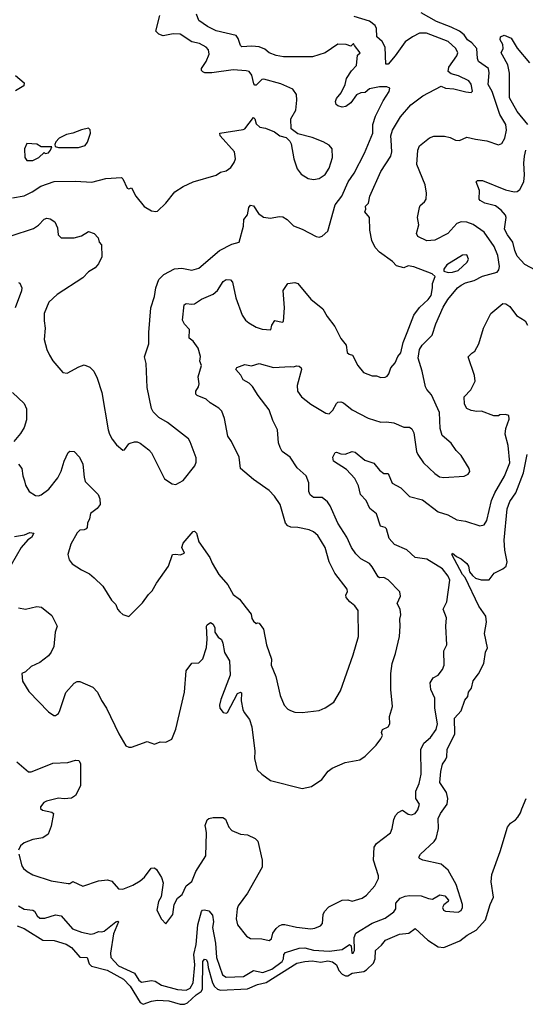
# Model space of a CAD drawing. Extents: x 1771496 to 1971148, y 471553 to 643630.
# Tile 660 of 702: x 1903614 to 1907143, y 548469 to 555336. Entities that reach past the tile are written whole.
import ezdxf

# ---------------------------------------------------------------- set-up
doc = ezdxf.new("R2010")
doc.units = 0

msp = doc.modelspace()

# ---------------------------------------------------------------- linework, layer by layer
at = {"layer": '0CON10XD'}
for points in [[(1903565, 554092.2), (1903645, 554106.9), (1903702, 554135), (1903761.2, 554175), (1903855, 554206.5), (1904005, 554210.6), (1904118.3, 554201.7), (1904215, 554228.1), (1904325, 554236.2), (1904335, 554226.7), (1904365, 554160), (1904375, 554156.7), (1904395, 554163.3), (1904425.9, 554105.9), (1904482.3, 554032.3), (1904535, 554002.5), (1904565, 553997.5), (1904575, 554000), (1904633.3, 554055), (1904697.5, 554135), (1904755, 554171.2), (1904825.8, 554204.2), (1904985, 554251.2), (1905015, 554271.2), (1905055, 554282), (1905087.5, 554305), (1905110.7, 554339.3), (1905120, 554365), (1905113.9, 554413.9), (1905013.8, 554525), (1905010, 554545), (1905175, 554568.8), (1905186.2, 554575), (1905245, 554652.5), (1905256.2, 554645), (1905265, 554610), (1905290, 554585), (1905329.3, 554579.3), (1905393.6, 554553.6), (1905430, 554525), (1905473.6, 554513.6), (1905499.3, 554489.3), (1905509.3, 554469.3), (1905527.5, 554365), (1905551.4, 554295), (1905578.7, 554258.7), (1905627.9, 554227.9), (1905665, 554220.8), (1905705, 554227.5), (1905745, 554256), (1905775, 554301.2), (1905796.4, 554375), (1905794, 554435), (1905775, 554461.2), (1905733.3, 554485), (1905655, 554514.2), (1905555, 554540), (1905510, 554575), (1905507.5, 554645), (1905542.5, 554705), (1905548.8, 554775), (1905546.7, 554815), (1905520.5, 554850.5), (1905437.4, 554887.4), (1905318.3, 554921.7), (1905305, 554917.5), (1905265, 554878.8), (1905255, 554878.8), (1905247.7, 554887.7), (1905235, 554949.2), (1905215, 554974.3), (1905195, 554979.4), (1905105, 554986.4), (1904955, 554964.5), (1904905.8, 554965.8), (1904891.4, 554971.4), (1904882.5, 554982.5), (1904882.9, 554995), (1904915.4, 555044.6), (1904937.5, 555095), (1904931.1, 555125), (1904915, 555143.1), (1904868.7, 555168.7), (1904815, 555180.9), (1904735, 555233.8), (1904686.5, 555236.5), (1904615, 555224.2), (1904584.4, 555235), (1904565.4, 555255.4), (1904592.9, 555365)], [(1903607.1, 552235), (1903629.5, 552205), (1903635.6, 552155), (1903649.1, 552119.1), (1903655, 552090), (1903680, 552045), (1903725, 552018.1), (1903745, 552015.8), (1903765, 552022.9), (1903818.3, 552061.7), (1903879.9, 552140.1), (1903904.1, 552185.9), (1903924.1, 552255.9), (1903951.9, 552318.1), (1903965, 552326.3), (1903995.2, 552325.2), (1904032.9, 552285), (1904055.5, 552235.5), (1904063.3, 552145), (1904071.9, 552115), (1904162.9, 552025), (1904172.9, 551995), (1904175.9, 551954.1), (1904155, 551926.7), (1904108.8, 551891.2), (1904102, 551855), (1904088, 551825), (1904086, 551795), (1904078.8, 551785), (1904065, 551778), (1904035, 551776), (1904015, 551756), (1903971.4, 551678.6), (1903950.8, 551605), (1903959.7, 551569.7), (1903981.7, 551541.7), (1904045, 551497.8), (1904100.8, 551470.8), (1904134, 551444), (1904194, 551385), (1904255, 551287.5), (1904286.1, 551256.1), (1904297.5, 551225), (1904312.5, 551205), (1904335, 551187.5), (1904375, 551172.5), (1904471.7, 551268.3), (1904512.7, 551327.3), (1904538.3, 551351.7), (1904568, 551405), (1904651.9, 551525), (1904681.2, 551605), (1904705, 551608.1), (1904735, 551602.9), (1904765.6, 551614.4), (1904745.8, 551655), (1904754.3, 551685), (1904824.5, 551765.5), (1904835, 551768.8), (1904848, 551755), (1904865, 551693.3), (1904941.2, 551585), (1904956.7, 551545), (1905005, 551466.7), (1905066.2, 551395), (1905105, 551327.5), (1905148, 551295), (1905194.2, 551234.2), (1905230.7, 551190.7), (1905235, 551160), (1905245, 551141.2), (1905265, 551123.8), (1905275, 551130), (1905285, 551127.5), (1905316, 551085), (1905337.5, 550975), (1905372.5, 550875), (1905370, 550835), (1905400.8, 550755), (1905433, 550623), (1905460, 550555), (1905485, 550527.5), (1905505, 550516.7), (1905535, 550506.7), (1905585, 550503.3), (1905705, 550518.8), (1905745, 550536.2), (1905806.7, 550575), (1905853.9, 550656.1), (1905942, 550905), (1905978.9, 551035), (1905977.1, 551215), (1905953, 551247), (1905917.5, 551275), (1905892.9, 551305), (1905890, 551325), (1905902.9, 551345), (1905898.6, 551365), (1905814.3, 551475), (1905773.3, 551555), (1905745.6, 551655), (1905695, 551739.2), (1905664.5, 551764.5), (1905635, 551777.1), (1905555.8, 551794.2), (1905505.6, 551795.6), (1905485, 551805.8), (1905470, 551825), (1905432.9, 551955), (1905392.8, 552012.8), (1905355, 552051.4), (1905245, 552130), (1905155.6, 552205.6), (1905145.7, 552285), (1905092.9, 552395), (1905068, 552432), (1905044.5, 552554.5), (1905025.5, 552605.5), (1905005, 552626), (1904943.4, 552663.4), (1904915, 552688), (1904853.7, 552713.7), (1904842.5, 552725), (1904844.2, 552745), (1904861.4, 552775), (1904866, 552796), (1904858.8, 552845), (1904882, 552925), (1904872, 552955), (1904875.8, 552985.8), (1904860, 553045), (1904823.9, 553093.9), (1904796.7, 553115), (1904800, 553175), (1904765, 553212.9), (1904749.6, 553239.6), (1904762.1, 553347.9), (1904775, 553356.9), (1904815, 553350.6), (1904835, 553354.4), (1904883.2, 553386.8), (1904965, 553421.1), (1904995, 553446.9), (1905035, 553510.9), (1905055, 553522.7), (1905085, 553521.9), (1905099.5, 553505), (1905122.9, 553395), (1905165.8, 553275), (1905190.7, 553240.7), (1905212.4, 553222.4), (1905265, 553192), (1905307.1, 553177.1), (1905366.9, 553173.1), (1905374.1, 553205.9), (1905395, 553238), (1905445, 553225.8), (1905455, 553230), (1905463.3, 553325), (1905452.1, 553447.9), (1905485.2, 553494.8), (1905533.9, 553503.9), (1905554.7, 553494.7), (1905647, 553387), (1905729.8, 553319.8), (1905759.2, 553265), (1905812.5, 553195), (1905855, 553113.3), (1905893.3, 553065), (1905900, 553015), (1905913, 553003), (1905937.5, 552995), (1905973, 552923), (1906013.3, 552875), (1906075, 552852.5), (1906105, 552851.8), (1906135, 552840.4), (1906165, 552841.8), (1906179.6, 552850.4), (1906190.8, 552865), (1906205, 552907.5), (1906235, 552942.5), (1906254.3, 552985.7), (1906275, 553013.3), (1906290.7, 553085), (1906318.1, 553155), (1906366, 553275), (1906405, 553328.8), (1906464.8, 553385.2), (1906485, 553413.1), (1906496, 553465), (1906494.6, 553495), (1906514.1, 553544.1), (1906493.3, 553563.3), (1906365, 553611.9), (1906325, 553618.1), (1906295, 553604.4), (1906245, 553618.1), (1906215, 553650), (1906124.6, 553714.6), (1906095, 553746), (1906072.2, 553795), (1906057.2, 553867.2), (1906054.4, 553955), (1906022.5, 553995), (1906030, 554015), (1906028, 554035), (1906048.8, 554055), (1906058.6, 554105), (1906134.2, 554275.8), (1906205.5, 554385), (1906210.5, 554415), (1906206.1, 554496.1), (1906205.5, 554525), (1906215.5, 554565), (1906271.5, 554658.5), (1906345, 554741.4), (1906428, 554805), (1906555, 554871.2), (1906585, 554858.8), (1906645, 554854.2), (1906728.3, 554831.7), (1906765, 554828.8), (1906773.9, 554836.1), (1906765, 554886.7), (1906749.4, 554909.4), (1906676.7, 554945), (1906625, 554958), (1906604.3, 554974.3), (1906610, 555005), (1906666, 555084), (1906672.5, 555105), (1906659.1, 555135), (1906604.2, 555184.2), (1906452.1, 555242.1), (1906405, 555241.5), (1906355, 555217.1), (1906305, 555181.5), (1906235, 555083.1), (1906185, 555024.4), (1906168.8, 555025), (1906164.8, 555145), (1906145, 555182.9), (1906107.1, 555215), (1906104.5, 555275), (1906095.6, 555295), (1906055, 555324.6), (1905948.5, 555358.5)], [(1905586.1, 553873.9), (1905684.1, 553824.1), (1905705, 553820), (1905725, 553826.2), (1905765, 553860), (1905816.8, 554045), (1905861.5, 554105), (1905906, 554204), (1905947.8, 554265), (1906021.2, 554405), (1906079.3, 554545), (1906079.7, 554605), (1906096.4, 554663.6), (1906151.1, 554768.9), (1906192.9, 554835), (1906197.1, 554857.1), (1906177, 554867), (1906125, 554867.9), (1906055, 554853.6), (1906025, 554827.1), (1905995, 554826), (1905965, 554812.5), (1905925.6, 554755), (1905889.4, 554730.6), (1905865, 554725.6), (1905835, 554734.4), (1905822.9, 554745), (1905817.5, 554765), (1905825.5, 554785), (1905858.2, 554825), (1905885, 554883.8), (1905895.6, 554925), (1905930.8, 554979.2), (1905963.8, 555016.2), (1905972, 555088), (1905990, 555105), (1905950, 555155), (1905945, 555170), (1905925, 555151.2), (1905892.2, 555162.2), (1905833.9, 555166.1), (1905745, 555105.7), (1905657.3, 555077.3), (1905455, 555076.7), (1905405, 555086.7), (1905355, 555105.5), (1905325, 555130), (1905286.3, 555146.3), (1905235, 555150.7), (1905165, 555145.8), (1905154.2, 555155), (1905139.2, 555205), (1905124.4, 555224.4), (1904985, 555258.9), (1904925, 555287.9), (1904865, 555329.4), (1904849.2, 555375)], [(1905032.3, 550987.7), (1905042.7, 550922.7), (1905077.5, 550865), (1905082.5, 550765), (1905018, 550595), (1905008, 550555), (1905012, 550535), (1905035, 550503.8), (1905055, 550498.8), (1905065, 550503.3), (1905135, 550636.7), (1905155, 550646.7), (1905161.2, 550641.2), (1905159.4, 550585), (1905172.2, 550525), (1905180, 550505), (1905218.8, 550455), (1905234.5, 550405), (1905254.3, 550235), (1905253, 550183), (1905271.2, 550105), (1905303.2, 550073.2), (1905365, 550029.2), (1905585, 549973.8), (1905651.7, 549988.3), (1905722.9, 550037.1), (1905766.2, 550095), (1905795, 550116.7), (1905885, 550154.2), (1905987.3, 550172.7), (1906025, 550198.8), (1906101.2, 550275), (1906135, 550320), (1906145.9, 550344.1), (1906140, 550365), (1906145.7, 550384.3), (1906185, 550403.8), (1906198, 550425), (1906194, 550475), (1906216, 550545), (1906204.4, 550665), (1906204.3, 550775), (1906214.4, 550845.6), (1906237.5, 550915), (1906264, 551035), (1906270, 551105), (1906266.7, 551155), (1906273.3, 551185), (1906269.2, 551225), (1906248, 551265), (1906272.5, 551315), (1906266.7, 551345), (1906185, 551430), (1906156.1, 551446.1), (1906125, 551444), (1906115, 551449.2), (1906075, 551520), (1906055, 551542), (1905995, 551576.7), (1905960.9, 551610.9), (1905929.2, 551655), (1905896.4, 551726.4), (1905835, 551824.2), (1905781.4, 551945), (1905762, 551972), (1905725, 552002.5), (1905665, 552003.1), (1905641.1, 552021.1), (1905632.2, 552045), (1905633.1, 552105), (1905613.3, 552153.3), (1905551.4, 552211.4), (1905500.8, 552285), (1905447.1, 552325), (1905431.1, 552351.1), (1905420.9, 552385), (1905413.3, 552475), (1905380.4, 552540.4), (1905355.4, 552615), (1905278.5, 552715), (1905238.1, 552778.1), (1905215, 552800.6), (1905172.9, 552825), (1905157.3, 552857.3), (1905122.5, 552895), (1905129.3, 552910.7), (1905185, 552931.2), (1905231.2, 552921.2), (1905285, 552937.9), (1905385, 552910), (1905505, 552918), (1905525, 552913.8), (1905545, 552922.5), (1905565, 552918.8), (1905578.8, 552908.8), (1905582, 552895), (1905551.1, 552785), (1905551.9, 552745), (1905580, 552705), (1905645, 552654.2), (1905751.7, 552591.7), (1905775, 552586.2), (1905798.7, 552611.3), (1905825, 552658), (1905835, 552667.1), (1905855, 552671.4), (1905875, 552662.5), (1905934.7, 552614.7), (1906046.2, 552556.2), (1906135, 552529.2), (1906175, 552530.6), (1906225, 552523.1), (1906295, 552494.4), (1906335, 552494.3), (1906351.1, 552481.1), (1906365.6, 552455), (1906384.2, 552325), (1906392.4, 552302.4), (1906432, 552245), (1906510.6, 552170.6), (1906545, 552147.1), (1906575, 552143.1), (1906715, 552152.9), (1906744.1, 552165.9), (1906756.7, 552185), (1906752, 552205), (1906695, 552295.5), (1906660.3, 552330.3), (1906625, 552382), (1906561.8, 552435), (1906548.5, 552485), (1906544.6, 552595), (1906488.3, 552718.3), (1906455, 552756), (1906446, 552776), (1906423.7, 552885), (1906396, 552975), (1906404.2, 553035.8), (1906423.3, 553066.7), (1906493.5, 553136.5), (1906518.2, 553215), (1906568.7, 553331.3), (1906601.9, 553385), (1906670, 553465), (1906695, 553483.6), (1906725, 553500), (1906785, 553516.4), (1906845, 553547.3), (1906946, 553575), (1906957.9, 553592.1), (1906961.8, 553615), (1906951.9, 553691.9), (1906925, 553754.3), (1906855, 553853.3), (1906777.9, 553907.9), (1906735, 553924.4), (1906695, 553925.5), (1906665.4, 553914.6), (1906602.9, 553845), (1906512.4, 553797.6), (1906455, 553794.5), (1906392.8, 553822.8), (1906384.4, 553845), (1906399.4, 553905), (1906390.8, 553955), (1906404.1, 554025.9), (1906409.5, 554040.5), (1906440, 554065), (1906450, 554085), (1906454.2, 554125), (1906442.9, 554185), (1906385.6, 554325), (1906391.8, 554425), (1906405, 554456), (1906475, 554511.4), (1906505, 554522.5), (1906577.7, 554522.3), (1906617.5, 554515), (1906655, 554496.2), (1906683.9, 554493.9), (1906735, 554517.5), (1906795, 554501.9), (1906875, 554491.9), (1906955, 554462.9), (1906978, 554472), (1907000.9, 554509.1), (1907011.3, 554565), (1907008, 554605), (1906965.3, 554675), (1906912.4, 554835), (1906884.2, 554884.2), (1906890.4, 554965), (1906885.5, 554995), (1906817.1, 555045), (1906809.7, 555065), (1906803.8, 555135), (1906768.5, 555175), (1906738.9, 555195), (1906715, 555229.2), (1906682.8, 555255), (1906625, 555284.4), (1906522.6, 555322.6), (1906415, 555384.3)], [(1907160, 554605), (1907086.9, 554695), (1907031.8, 554791.8), (1907032.3, 554962.3), (1907021.1, 555021.1), (1906982.5, 555087.5), (1906973.8, 555105), (1906987.5, 555135), (1906987, 555163), (1906967.5, 555195), (1906970, 555215), (1906995, 555226.7), (1907045, 555207.5), (1907086.4, 555136.4), (1907171.9, 555035)], [(1903585, 554945.6), (1903645.7, 554895.7), (1903643.8, 554875), (1903585, 554838.6)], [(1903885, 554443.3), (1904025, 554444), (1904070.7, 554459.3), (1904088.3, 554481.7), (1904107.5, 554545), (1904107, 554567), (1904095, 554580), (1904045, 554567.5), (1903986.4, 554543.6), (1903940, 554535), (1903890.7, 554509.3), (1903867.5, 554485), (1903860, 554465), (1903861.7, 554451.7), (1903885, 554443.3)], [(1903665, 554353.8), (1903705, 554354), (1903747.5, 554375), (1903785, 554410), (1903793.3, 554403.3), (1903815, 554407.5), (1903830, 554425), (1903838.3, 554448.3), (1903765, 554450), (1903735, 554467.5), (1903665, 554472.5), (1903648, 554435), (1903651.4, 554375), (1903665, 554353.8)], [(1907215, 553587.8), (1907138.6, 553628.6), (1907085.3, 553685.3), (1907068.8, 553725), (1907054.6, 553785), (1907017.7, 553835), (1906998.2, 553875), (1907008.5, 553955), (1907003.5, 553973.5), (1906975, 554007.1), (1906935, 554038.1), (1906860, 554055), (1906828.8, 554075), (1906821.2, 554085), (1906823.1, 554145), (1906798.8, 554205), (1906810, 554215), (1906845, 554214.3), (1907005, 554149.6), (1907065, 554136.2), (1907085, 554138.2), (1907105, 554151.1), (1907133.1, 554205), (1907136.9, 554253.1), (1907131.6, 554335), (1907136.6, 554385), (1907147.5, 554425)], [(1903555, 553828.1), (1903711.1, 553878.9), (1903746.2, 553903.8), (1903785, 553944), (1903805, 553952.5), (1903827.9, 553947.9), (1903860, 553925), (1903878.6, 553885), (1903882.9, 553835), (1903905, 553814.4), (1903995, 553814), (1904045, 553828.8), (1904095, 553858), (1904135, 553844), (1904161.2, 553815), (1904170, 553785), (1904186, 553765), (1904188, 553682), (1904165, 553633.8), (1904142, 553605), (1904095, 553577.1), (1904055, 553535.6), (1903875, 553418.6), (1903817.1, 553365), (1903785.9, 553285.9), (1903784.3, 553235), (1903792.5, 553185), (1903785.7, 553105), (1903804.3, 553035), (1903822.5, 552995), (1903845.9, 552955.9), (1903915.9, 552875.9), (1903945, 552870), (1904026.7, 552915), (1904065, 552927.5), (1904105, 552912.9), (1904131.4, 552885), (1904154.3, 552835), (1904187.1, 552735), (1904230.8, 552475), (1904240, 552445), (1904260.5, 552410.5), (1904290.3, 552370.3), (1904335, 552333.8), (1904346.7, 552335), (1904375, 552376.7), (1904385, 552382.5), (1904415, 552392.5), (1904435, 552392.5), (1904455, 552382.5), (1904515, 552336.7), (1904534.1, 552314.1), (1904625, 552133.3), (1904678.3, 552098.3), (1904705, 552094.2), (1904755, 552122), (1904836.2, 552225), (1904845, 552250), (1904845, 552280), (1904805, 552392.5), (1904791.7, 552411.7), (1904645, 552527.5), (1904585, 552562), (1904545, 552601.2), (1904534.5, 552624.5), (1904505, 552770), (1904497, 552937), (1904485.8, 552985), (1904516.7, 553075), (1904515.6, 553155), (1904530, 553325), (1904554.3, 553405.7), (1904564.4, 553465), (1904586.2, 553523.8), (1904620.9, 553559.1), (1904695, 553598.9), (1904745, 553603.1), (1904815, 553588.6), (1904865, 553603.1), (1905008, 553725), (1905095, 553769.2), (1905145, 553784), (1905176.2, 553895), (1905178.3, 553941.7), (1905203.3, 553975), (1905213.8, 554025), (1905225, 554042.5), (1905245, 554037.5), (1905280, 553985), (1905315, 553958.6), (1905365, 553950.6), (1905425, 553963.1), (1905450.3, 553960.3), (1905482, 553942), (1905525, 553898.6), (1905586.1, 553873.9)], [(1906605, 553572), (1906635, 553574.4), (1906675, 553585.6), (1906738.1, 553645), (1906745.5, 553665.5), (1906735, 553696), (1906705, 553694.4), (1906594.2, 553625), (1906574, 553595), (1906575, 553582.5), (1906605, 553572)], [(1903605, 553503.3), (1903615, 553497.5), (1903628.6, 553465), (1903627.1, 553445), (1903581.9, 553325)], [(1906770.6, 553009.4), (1906790, 553025), (1906818.8, 553075), (1906852, 553185), (1906903, 553287), (1906985, 553356.2), (1907007.5, 553355), (1907035, 553336.2), (1907082.4, 553272.4), (1907142, 553235), (1907158.9, 553205)], [(1903608, 549515), (1903629.2, 549435), (1903642, 549415), (1903666.2, 549395), (1903705, 549372.5), (1903835, 549330.8), (1903952.3, 549312.3), (1903965, 549312), (1903985, 549326), (1904055, 549292), (1904165, 549329.4), (1904227.9, 549337.9), (1904257.9, 549327.9), (1904304.3, 549274.3), (1904335, 549272), (1904405, 549300), (1904455, 549330), (1904485.8, 549355), (1904531.4, 549418.6), (1904555, 549420), (1904568.8, 549408.8), (1904605, 549352.5), (1904616.2, 549315), (1904601.7, 549218.3), (1904583.3, 549185), (1904572.5, 549125), (1904603, 549063), (1904635, 549030), (1904682.5, 549095), (1904693.3, 549165), (1904715, 549210), (1904747.5, 549235), (1904776.1, 549293.9), (1904816.2, 549325), (1904843.3, 549395), (1904913.3, 549505), (1904917.8, 549665), (1904912.9, 549695), (1904909.4, 549715), (1904923.3, 549755), (1904933.3, 549765), (1904965, 549772.3), (1905031.5, 549771.5), (1905050.7, 549760.7), (1905073.6, 549705), (1905095, 549680.8), (1905155, 549656.2), (1905205, 549651.2), (1905257.5, 549625), (1905275.8, 549605.8), (1905305.7, 549475), (1905307.5, 549425), (1905204.2, 549245), (1905138.1, 549155), (1905132.5, 549135), (1905125.9, 549065.9), (1905135, 549022.5), (1905196.7, 548945), (1905225, 548928.8), (1905305, 548926.2), (1905355, 548913.8), (1905371.2, 548925), (1905380.8, 548965), (1905403.5, 548996.5), (1905424.4, 549015.6), (1905445, 549024.2), (1905465.7, 549025.7), (1905545, 549005.7), (1905645, 548995.8), (1905675, 548999.2), (1905713.3, 549015), (1905728.3, 549031.7), (1905732.9, 549095), (1905741.4, 549115), (1905771.8, 549148.2), (1905865, 549194), (1905905, 549196.7), (1905935, 549188.8), (1906005, 549208.8), (1906035, 549228.8), (1906092.5, 549295), (1906117.5, 549345), (1906117.5, 549365), (1906084.2, 549475), (1906087.1, 549565), (1906105, 549590.8), (1906201.2, 549665), (1906214.2, 549695.8), (1906225, 549757.5), (1906236.2, 549785), (1906255, 549806.7), (1906285, 549823.3), (1906325, 549793.8), (1906349.5, 549790.5), (1906375, 549800), (1906393.3, 549825), (1906403.8, 549865), (1906378.8, 549905), (1906379.4, 549955), (1906401.2, 550008.8), (1906415.9, 550074.1), (1906414.6, 550245), (1906435, 550290.6), (1906480.3, 550329.7), (1906520, 550385), (1906530.8, 550425), (1906511.8, 550535), (1906512.5, 550605), (1906484, 550665), (1906478.3, 550711.7), (1906498.8, 550745), (1906535.8, 550765), (1906565, 550804.2), (1906576.8, 550835), (1906574.4, 550935), (1906595.4, 550975), (1906588.1, 551105), (1906593.6, 551163.6), (1906569.4, 551225), (1906594.6, 551275), (1906616.4, 551426.4), (1906604.5, 551454.5), (1906565, 551505.7), (1906455, 551572.7), (1906373.8, 551585), (1906315, 551639.2), (1906228.8, 551675), (1906193.6, 551716.4), (1906174, 551784), (1906163.9, 551793.9), (1906132.8, 551802.8), (1906105, 551889.2), (1906056.9, 551926.9), (1906032.6, 551982.6), (1905991.9, 552025), (1905977.8, 552085), (1905952.9, 552135), (1905895, 552198.5), (1905805, 552255.8), (1905798.8, 552285), (1905815, 552316.5), (1905825, 552320), (1905855, 552307.7), (1905885, 552304.5), (1905935, 552323.1), (1905955, 552319.4), (1906023.8, 552263.8), (1906085, 552242.5), (1906125, 552194.2), (1906155, 552170.8), (1906185, 552170), (1906214.1, 552104.1), (1906275, 552071.9), (1906335, 552010), (1906425, 551986.2), (1906535, 551904.4), (1906601.4, 551881.4), (1906665, 551847.5), (1906725, 551838.6), (1906825, 551806), (1906855, 551812), (1906875, 551843.3), (1906906.5, 551983.5), (1906929.2, 552035), (1906998.2, 552151.8), (1907035.3, 552245.3), (1907022.5, 552365), (1907001.9, 552445), (1907005.9, 552484.1), (1907029.3, 552550.7), (1907026.7, 552575), (1907005, 552583.3), (1906965, 552580), (1906955, 552572.5), (1906923.9, 552573.9), (1906836.4, 552606.4), (1906805, 552603.3), (1906765, 552610), (1906734.1, 552624.1), (1906718.8, 552655), (1906716.2, 552705), (1906762, 552755), (1906792.5, 552815), (1906789.2, 552855), (1906743.3, 552985), (1906770.6, 553009.4)], [(1903564.5, 552734.5), (1903645, 552658.8), (1903661.7, 552621.7), (1903662.9, 552545), (1903645, 552492.5), (1903620.3, 552449.7), (1903573.8, 552395)], [(1903606.1, 549156.1), (1903645, 549131.8), (1903705, 549124.5), (1903717.4, 549117.4), (1903735.5, 549085), (1903755, 549069.2), (1903790.9, 549069.1), (1903865, 549093.1), (1903905, 549085.4), (1903983.1, 548995), (1904045, 548971.1), (1904111.8, 548958.2), (1904135, 548961.5), (1904163.7, 548976.3), (1904185, 548973.8), (1904205, 548979.6), (1904285, 549044.4), (1904299.1, 549049.1), (1904303.3, 549043.3), (1904270.1, 548959.9), (1904247.5, 548825), (1904250.9, 548795), (1904305, 548737.9), (1904416, 548685), (1904445, 548636.7), (1904465, 548622.7), (1904535.3, 548635.3), (1904559.1, 548629.1), (1904605, 548603.1), (1904715, 548572.7), (1904775, 548566.8), (1904805, 548581.1), (1904825, 548617.5), (1904836, 548745), (1904830.7, 548815), (1904846.3, 548885), (1904858.1, 549021.9), (1904883.9, 549116.1), (1904890.4, 549125), (1904905, 549128), (1904935, 549120.7), (1904960.8, 549090.8), (1904966.6, 549045), (1904960.6, 549005), (1904980.6, 548895), (1904986.7, 548795), (1905030, 548675), (1905055, 548659.1), (1905177.2, 548662.8), (1905245, 548704.6), (1905311.7, 548691.7), (1905375, 548713.4), (1905445, 548768), (1905454.3, 548785), (1905458.1, 548815), (1905470.1, 548829.9), (1905565, 548859.7), (1905605, 548862.6), (1905665, 548845.8), (1905775, 548839.7), (1905865, 548850.9), (1905915, 548886.7), (1905926.4, 548876.4), (1905932, 548825), (1905942.5, 548825), (1905950, 548845), (1905948.5, 548935), (1905959.5, 548965), (1906075, 549033.5), (1906165, 549068.9), (1906226.4, 549113.6), (1906240, 549135), (1906240.4, 549175), (1906270.2, 549209.8), (1906305, 549223.8), (1906335, 549227.1), (1906415, 549224.6), (1906467.4, 549207.4), (1906495, 549201.8), (1906546.6, 549233.4), (1906581.9, 549225), (1906606.9, 549195), (1906604.4, 549185), (1906575, 549162.9), (1906565.6, 549145), (1906571.4, 549125), (1906585, 549118.9), (1906675, 549110.8), (1906695, 549123.8), (1906704.5, 549145), (1906703.6, 549165), (1906661.2, 549305), (1906603.3, 549405), (1906555, 549447.1), (1906426.7, 549475), (1906404.6, 549484.6), (1906399.2, 549495), (1906410.8, 549515), (1906506.3, 549603.7), (1906520.9, 549625), (1906536.2, 549693.8), (1906534.8, 549765.2), (1906550.1, 549799.9), (1906598.2, 549865), (1906602.5, 549905), (1906592.5, 549945), (1906545.6, 550015), (1906553, 550093), (1906565, 550142.5), (1906586.8, 550173.2), (1906596, 550195), (1906597.1, 550245), (1906652.1, 550355), (1906649.4, 550465), (1906694.5, 550515.5), (1906720.5, 550589.5), (1906742.5, 550615), (1906747.5, 550645), (1906767.5, 550672.5), (1906778.8, 550725), (1906815, 550773.8), (1906853.6, 550846.4), (1906864.4, 550925), (1906878.9, 550955), (1906857.5, 551055), (1906871.1, 551135), (1906866.9, 551175), (1906819.2, 551245), (1906724.1, 551445), (1906705, 551465.4), (1906630.8, 551605), (1906635, 551616.2), (1906662.3, 551592.3), (1906696.2, 551575), (1906735, 551544), (1906745.6, 551525), (1906754.4, 551485), (1906775, 551459.2), (1906795, 551441.9), (1906835, 551428), (1906891.4, 551428.6), (1906924.4, 551475), (1906986.9, 551505), (1907008.9, 551525), (1907015.5, 551555), (1906999.6, 551635), (1906994.1, 551705), (1907015.5, 551925), (1907035, 551974.3), (1907076.4, 552035), (1907130.9, 552175), (1907155, 552303.8)], [(1903578.8, 551731.2), (1903647, 551743), (1903685, 551760), (1903712.5, 551755), (1903695.8, 551725), (1903672.4, 551707.6), (1903625, 551654), (1903555.4, 551534.6)], [(1903605, 551234.3), (1903655, 551225.6), (1903735, 551242.5), (1903767.6, 551237.6), (1903839.4, 551179.4), (1903877.1, 551105), (1903862.5, 551065), (1903852.5, 550965), (1903835, 550923.8), (1903815, 550898.8), (1903755, 550852), (1903695, 550823.8), (1903655, 550787.5), (1903630, 550775), (1903633, 550723), (1903679.3, 550649.3), (1903815, 550507.5), (1903853.3, 550483.3), (1903865, 550482.5), (1903885, 550497.5), (1903895, 550517.5), (1903936.6, 550643.4), (1903995, 550707.5), (1904015, 550719.2), (1904035, 550719.2), (1904125, 550680), (1904158, 550645), (1904185, 550587.5), (1904219.2, 550535), (1904306, 550355), (1904355, 550272.5), (1904375, 550262.5), (1904395, 550262.5), (1904505, 550302.5), (1904555, 550282.5), (1904595, 550300), (1904635, 550297.5), (1904675, 550317.5), (1904705, 550387.5), (1904764.5, 550645), (1904776, 550795), (1904815, 550848.8), (1904865, 550851.2), (1904892.4, 550877.6), (1904917.4, 550957.4), (1904923.8, 551015), (1904917.5, 551105), (1904922.5, 551115), (1904945, 551132.5), (1904965, 551120), (1904976.2, 551095), (1904976.2, 551065), (1905000.3, 551030.3), (1905023.1, 551013.1), (1905032.3, 550987.7)], [(1903595, 550160), (1903675, 550089.5), (1903695, 550090), (1903748.8, 550111.2), (1903845, 550149.4), (1903950, 550155), (1904005, 550172), (1904028, 550168), (1904038.3, 550148.3), (1904037.7, 549992.3), (1904003.8, 549925), (1903975, 549907.1), (1903925, 549901.4), (1903885, 549905.7), (1903802.5, 549885), (1903783.8, 549876.2), (1903758.8, 549845), (1903760, 549835), (1903772.9, 549822.9), (1903839.3, 549809.3), (1903849.3, 549799.3), (1903835, 549710), (1903814.1, 549655.9), (1903775, 549629.2), (1903705, 549618.1), (1903645, 549595.7), (1903620, 549575), (1903606.1, 549543.9)], [(1903596.7, 549015), (1903645, 548998.2), (1903671.1, 548981.1), (1903775, 548917.1), (1903855, 548913.3), (1903938.8, 548888.8), (1903975.7, 548865), (1904035, 548796.9), (1904085, 548794.5), (1904099.9, 548749.9), (1904115, 548735.4), (1904225, 548707), (1904338.4, 548645), (1904385.1, 548595.1), (1904455, 548481.2), (1904475, 548468.8), (1904535, 548490.7), (1904575, 548496.5), (1904655, 548493.1), (1904735, 548469.1), (1904765, 548470.5), (1904785, 548479.8), (1904845, 548535.9), (1904880.8, 548559.2), (1904890.4, 548575), (1904892.5, 548767.5), (1904905, 548784.6), (1904915, 548781.8), (1904925, 548765.5), (1904929, 548725), (1904958.9, 548618.9), (1904973.2, 548593.2), (1904995, 548573.2), (1905015, 548567.6), (1905203.1, 548576.9), (1905275, 548607.4), (1905335, 548620.6), (1905547.8, 548755), (1905605, 548767), (1905655, 548771.3), (1905716.6, 548763.4), (1905765, 548770.9), (1905797.5, 548765), (1905824.5, 548745), (1905841.1, 548705), (1905865, 548678), (1905887.1, 548667.1), (1905905, 548667.1), (1905935, 548685.5), (1906015, 548697.8), (1906035, 548708.6), (1906083.9, 548755), (1906094.5, 548785), (1906098.5, 548845), (1906139.2, 548880.8), (1906166.7, 548915), (1906265, 548958.5), (1906330, 548965), (1906375, 548998.6), (1906461.9, 548915), (1906535, 548870.6), (1906575, 548865.9), (1906685, 548910.5), (1906738.1, 548951.9), (1906798.7, 548985), (1906865, 549058.9), (1906897.8, 549165), (1906920.8, 549215), (1906903.9, 549323.9), (1906910, 549375), (1906966.6, 549533.4), (1907018.8, 549705), (1907038.5, 549731.5), (1907073.6, 549755), (1907091.1, 549775), (1907109.6, 549805), (1907117.7, 549832.3), (1907148.9, 549905)]]:
    msp.add_lwpolyline(points, dxfattribs=at)

doc.saveas('drawing.dxf')
